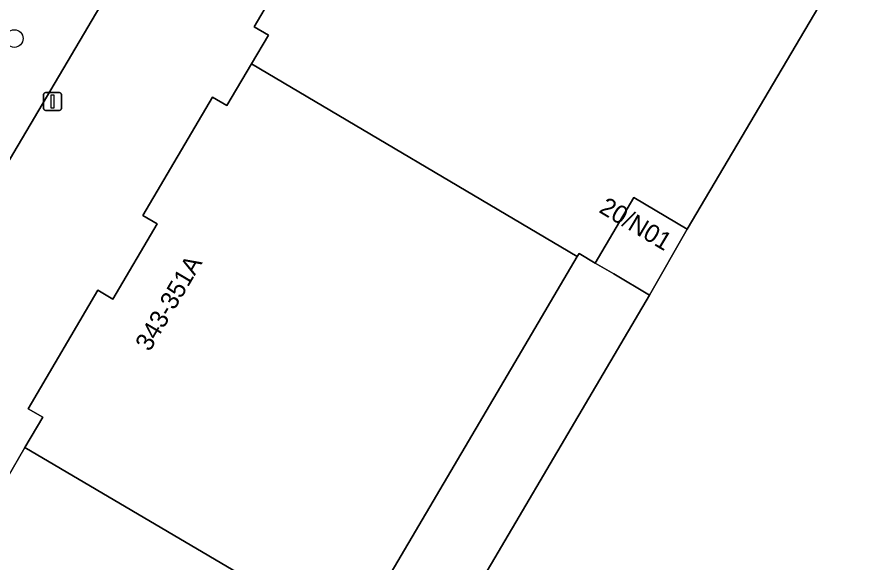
# Model space of a CAD drawing. Extents: x 159217 to 160349, y 381246 to 382172.
# Drawn here: x 160147.81 to 160195.33, y 382046.03 to 382076.32 of the extents above; entities that cross this region are included whole.
import ezdxf

# ---------------------------------------------------------------- set-up
doc = ezdxf.new("R2010")
doc.units = 0
for name, color, linetype in [('IMGEO_Boom', 7, 'Continuous'), ('IMGEO_Erf', 7, 'Continuous'), ('IMGEO_Lichtmast', 7, 'Continuous'), ('IMGEO_Pand', 7, 'Continuous'), ('IMGEO_Pand_nummerreeks', 7, 'Continuous'), ('IMGEO_Voetpad_open', 7, 'Continuous')]:
    doc.layers.add(name, color=color, linetype=linetype)

msp = doc.modelspace()

# ---------------------------------------------------------------- linework, layer by layer
at = {"layer": 'IMGEO_Boom'}
msp.add_circle((160147.651, 382075.133), 0.489, dxfattribs=at)
at = {"layer": 'IMGEO_Erf'}
msp.add_lwpolyline([(160173.539, 382044.963), (160179.55, 382055.171), (160182.923, 382060.898), (160180.935, 382062.069), (160179.905, 382062.675), (160179.009, 382063.203), (160178.908, 382063.032), (160175.635, 382057.474), (160166.38, 382041.758)], dxfattribs=at)
at = {"layer": 'IMGEO_Lichtmast'}
for p, q in [((160149.278, 382071.239), (160149.278, 382072.039)), ((160149.278, 382072.039), (160149.278, 382071.239)), ((160149.378, 382072.139), (160150.168, 382072.139)), ((160150.168, 382072.139), (160149.378, 382072.139)), ((160150.268, 382072.039), (160150.268, 382071.239)), ((160150.268, 382071.239), (160150.268, 382072.039)), ((160150.168, 382071.139), (160149.378, 382071.139)), ((160149.378, 382071.139), (160150.168, 382071.139))]:
    msp.add_line(p, q, dxfattribs=at)
msp.add_lwpolyline([(160149.698, 382072.014), (160149.848, 382072.014), (160149.848, 382071.264), (160149.698, 382071.264), (160149.698, 382072.014)], dxfattribs=at)
for centre, start, end in [((160149.378, 382072.039), 90, 180), ((160149.378, 382072.039), 90, 180), ((160150.168, 382072.039), 0, 90), ((160150.168, 382072.039), 360, 90), ((160149.378, 382071.239), 180, 270), ((160149.378, 382071.239), 180, 270), ((160150.168, 382071.239), 270, 0), ((160150.168, 382071.239), 270, 0)]:
    msp.add_arc(centre, 0.1, start, end, dxfattribs=at)
at = {"layer": 'IMGEO_Pand'}
for points in [[(160160.817, 382073.722), (160178.908, 382063.032), (160179.009, 382063.203), (160179.905, 382062.675), (160182.051, 382066.307), (160185.01, 382064.558), (160198.078, 382086.661), (160197.628, 382086.882), (160197.49, 382086.602), (160197.187, 382086.78), (160194.364, 382088.442), (160194.542, 382088.743), (160194.176, 382088.959), (160179.96, 382097.33), (160175.309, 382100.069), (160172.076, 382094.578), (160172.852, 382094.122), (160170.604, 382090.305), (160169.798, 382090.78), (160160.972, 382075.792), (160161.762, 382075.326)], [(160160.817, 382073.722), (160159.458, 382071.414), (160158.659, 382071.884), (160154.787, 382065.308), (160155.581, 382064.841), (160153.126, 382060.673), (160152.3, 382061.16), (160148.43, 382054.589), (160149.236, 382054.114), (160148.242, 382052.427), (160166.38, 382041.758), (160175.635, 382057.474), (160178.908, 382063.032)], [(160179.905, 382062.675), (160180.935, 382062.069), (160182.923, 382060.898), (160185.01, 382064.558), (160182.051, 382066.307)], [(160148.242, 382052.427), (160147.249, 382050.74), (160145.773, 382050.151), (160140.689, 382041.517), (160159.659, 382030.345), (160162.197, 382034.654), (160166.38, 382041.758)]]:
    msp.add_lwpolyline(points, close=True, dxfattribs=at)
msp.add_lwpolyline([(160198.078, 382086.661), (160185.01, 382064.558), (160182.923, 382060.898), (160179.55, 382055.171), (160173.539, 382044.963), (160198.054, 382025.542)], dxfattribs=at)
at = {"layer": 'IMGEO_Voetpad_open'}
for points in [[(160158.659, 382071.884), (160159.458, 382071.414), (160160.817, 382073.722), (160161.762, 382075.326), (160160.972, 382075.792), (160169.798, 382090.78), (160170.604, 382090.305), (160172.852, 382094.122), (160172.076, 382094.578), (160175.309, 382100.069), (160165.665, 382105.155)], [(160167.027, 382101.673), (160142.592, 382060.322), (160137.351, 382047.658), (160134.925, 382047.063), (160134.611, 382046.968), (160134.307, 382046.845), (160134.015, 382046.695), (160133.738, 382046.52), (160133.477, 382046.321), (160133.235, 382046.1), (160133.014, 382045.857), (160132.816, 382045.596), (160132.642, 382045.318), (160132.493, 382045.026), (160132.371, 382044.722), (160132.276, 382044.408), (160132.21, 382044.086), (160132.173, 382043.761), (160132.165, 382043.433), (160132.186, 382043.112), (160132.333, 382042.354)], [(160142.592, 382060.322), (160167.027, 382101.673)], [(160135.457, 382037.171), (160137.206, 382035.701), (160140.689, 382041.517), (160145.773, 382050.151), (160147.249, 382050.74), (160148.242, 382052.427), (160149.236, 382054.114), (160148.43, 382054.589), (160152.3, 382061.16), (160153.126, 382060.673), (160155.581, 382064.841), (160154.787, 382065.308), (160158.659, 382071.884)]]:
    msp.add_lwpolyline(points, dxfattribs=at)

# ---------------------------------------------------------------- texts
at = {"layer": 'IMGEO_Pand_nummerreeks'}
for s, rotation, p in [('20/N01', 329.226, (160180.058, 382065.524)), ('343-351A', 59.4375, (160155.172, 382057.712))]:
    msp.add_text(s, height=1, rotation=rotation, dxfattribs=at).set_placement(p)

doc.saveas('drawing.dxf')
